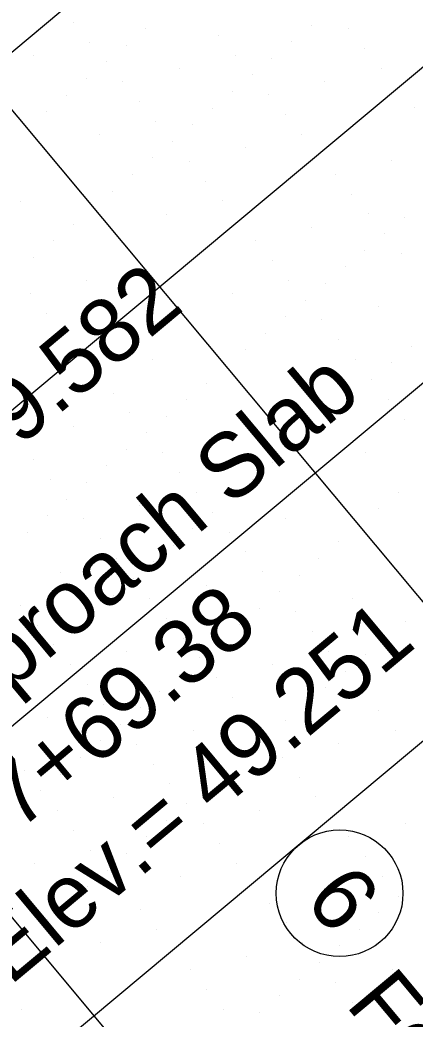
# Model space of a CAD drawing. Extents: x 2042995 to 2043795, y 305365 to 306249.
# Drawn here: x 2043453.3 to 2043468.57, y 305656.83 to 305695.45 of the extents above; entities that cross this region are included whole.
import ezdxf

# ---------------------------------------------------------------- set-up
doc = ezdxf.new("R2010")
doc.units = 0
for name, color, linetype in [('BR_AUTO DIMENSION', 7, 'Continuous'), ('BR_CONCRETE', 7, 'Continuous'), ('BR_GRID DOTS', 7, 'Continuous'), ('BR_GRID LINES', 7, 'Continuous'), ('BR_TEXT', 7, 'Continuous')]:
    doc.layers.add(name, color=color, linetype=linetype)

msp = doc.modelspace()

# ---------------------------------------------------------------- linework, layer by layer
at = {"layer": 'BR_AUTO DIMENSION'}
for p, q in [((2043429.492, 305674.593), (2043478.568, 305715.581)), ((2043442.058, 305659.03), (2043491.389, 305700.231))]:
    msp.add_line(p, q, dxfattribs=at)
at = {"layer": 'BR_CONCRETE'}
msp.add_spline([(2043139.109, 306017.548), (2043148.199, 306007.16), (2043160.233, 305993.368), (2043172.245, 305979.557), (2043184.234, 305965.727), (2043196.201, 305951.879), (2043208.145, 305938.012), (2043220.067, 305924.126), (2043231.966, 305910.221), (2043243.843, 305896.297), (2043255.698, 305882.355), (2043267.529, 305868.394), (2043279.339, 305854.414), (2043291.126, 305840.415), (2043302.89, 305826.398), (2043314.632, 305812.361), (2043326.352, 305798.306), (2043338.049, 305784.233), (2043349.724, 305770.14), (2043361.376, 305756.029), (2043373.005, 305741.899), (2043384.613, 305727.75), (2043396.197, 305713.582), (2043407.76, 305699.396), (2043419.299, 305685.191), (2043430.817, 305670.967), (2043442.311, 305656.724), (2043453.784, 305642.463), (2043465.234, 305628.182), (2043476.661, 305613.883), (2043488.066, 305599.566), (2043499.448, 305585.229), (2043510.808, 305570.874), (2043522.146, 305556.5), (2043533.461, 305542.107), (2043544.753, 305527.695), (2043547.219, 305524.543)], degree=3, dxfattribs=at)
at = {"layer": 'BR_GRID DOTS'}
for p, q in [((2043455.354, 305695.369), (2043455.354, 305695.369)), ((2043458.171, 305695.116), (2043458.171, 305695.116)), ((2043464.573, 305695.251), (2043464.573, 305695.251)), ((2043465.981, 305695.124), (2043465.981, 305695.124)), ((2043460.988, 305694.863), (2043460.988, 305694.863)), ((2043455.995, 305694.601), (2043455.995, 305694.601)), ((2043457.403, 305694.475), (2043457.403, 305694.475)), ((2043463.805, 305694.61), (2043463.805, 305694.61)), ((2043466.622, 305694.357), (2043466.622, 305694.357)), ((2043453.819, 305694.087), (2043453.819, 305694.087)), ((2043461.629, 305694.095), (2043461.629, 305694.095)), ((2043463.038, 305693.969), (2043463.038, 305693.969)), ((2043456.636, 305693.834), (2043456.636, 305693.834)), ((2043459.453, 305693.581), (2043459.453, 305693.581)), ((2043467.263, 305693.589), (2043467.263, 305693.589)), ((2043455.868, 305693.193), (2043455.868, 305693.193)), ((2043462.27, 305693.328), (2043462.27, 305693.328)), ((2043457.277, 305693.066), (2043457.277, 305693.066)), ((2043465.087, 305693.075), (2043465.087, 305693.075)), ((2043455.101, 305692.552), (2043455.101, 305692.552)), ((2043461.503, 305692.687), (2043461.503, 305692.687)), ((2043462.911, 305692.56), (2043462.911, 305692.56)), ((2043457.918, 305692.299), (2043457.918, 305692.299)), ((2043460.735, 305692.046), (2043460.735, 305692.046)), ((2043468.545, 305692.054), (2043468.545, 305692.054)), ((2043454.333, 305691.911), (2043454.333, 305691.911)), ((2043463.552, 305691.793), (2043463.552, 305691.793)), ((2043453.566, 305691.27), (2043453.566, 305691.27)), ((2043458.559, 305691.531), (2043458.559, 305691.531)), ((2043459.967, 305691.405), (2043459.967, 305691.405)), ((2043456.383, 305691.017), (2043456.383, 305691.017)), ((2043464.193, 305691.025), (2043464.193, 305691.025)), ((2043459.2, 305690.764), (2043459.2, 305690.764)), ((2043462.017, 305690.511), (2043462.017, 305690.511)), ((2043458.432, 305690.123), (2043458.432, 305690.123)), ((2043459.841, 305689.996), (2043459.841, 305689.996)), ((2043467.651, 305690.005), (2043467.651, 305690.005)), ((2043457.665, 305689.482), (2043457.665, 305689.482)), ((2043465.475, 305689.49), (2043465.475, 305689.49)), ((2043460.482, 305689.229), (2043460.482, 305689.229)), ((2043456.897, 305688.841), (2043456.897, 305688.841)), ((2043466.116, 305688.723), (2043466.116, 305688.723)), ((2043453.313, 305688.453), (2043453.313, 305688.453)), ((2043456.13, 305688.2), (2043456.13, 305688.2)), ((2043461.123, 305688.461), (2043461.123, 305688.461)), ((2043458.947, 305687.947), (2043458.947, 305687.947)), ((2043466.757, 305687.955), (2043466.757, 305687.955)), ((2043468.166, 305687.829), (2043468.166, 305687.829)), ((2043455.362, 305687.559), (2043455.362, 305687.559)), ((2043464.581, 305687.441), (2043464.581, 305687.441)), ((2043467.398, 305687.188), (2043467.398, 305687.188)), ((2043454.595, 305686.918), (2043454.595, 305686.918)), ((2043462.405, 305686.926), (2043462.405, 305686.926)), ((2043453.827, 305686.277), (2043453.827, 305686.277)), ((2043466.631, 305686.547), (2043466.631, 305686.547)), ((2043468.039, 305686.42), (2043468.039, 305686.42)), ((2043463.046, 305686.159), (2043463.046, 305686.159)), ((2043465.863, 305685.906), (2043465.863, 305685.906)), ((2043455.877, 305685.383), (2043455.877, 305685.383)), ((2043463.687, 305685.391), (2043463.687, 305685.391)), ((2043465.096, 305685.265), (2043465.096, 305685.265)), ((2043453.701, 305684.868), (2043453.701, 305684.868)), ((2043461.511, 305684.877), (2043461.511, 305684.877)), ((2043464.328, 305684.624), (2043464.328, 305684.624)), ((2043467.145, 305684.371), (2043467.145, 305684.371)), ((2043454.342, 305684.1), (2043454.342, 305684.1)), ((2043463.561, 305683.983), (2043463.561, 305683.983)), ((2043464.969, 305683.856), (2043464.969, 305683.856)), ((2043454.983, 305683.333), (2043454.983, 305683.333)), ((2043462.793, 305683.342), (2043462.793, 305683.342)), ((2043465.61, 305683.089), (2043465.61, 305683.089)), ((2043468.427, 305682.836), (2043468.427, 305682.836)), ((2043462.026, 305682.7), (2043462.026, 305682.7)), ((2043458.441, 305682.312), (2043458.441, 305682.312)), ((2043461.258, 305682.059), (2043461.258, 305682.059)), ((2043466.251, 305682.321), (2043466.251, 305682.321)), ((2043467.66, 305682.195), (2043467.66, 305682.195)), ((2043456.265, 305681.798), (2043456.265, 305681.798)), ((2043464.075, 305681.806), (2043464.075, 305681.806)), ((2043460.491, 305681.418), (2043460.491, 305681.418)), ((2043466.892, 305681.553), (2043466.892, 305681.553)), ((2043456.906, 305681.03), (2043456.906, 305681.03)), ((2043466.125, 305680.912), (2043466.125, 305680.912)), ((2043459.723, 305680.777), (2043459.723, 305680.777)), ((2043467.533, 305680.786), (2043467.533, 305680.786)), ((2043457.547, 305680.263), (2043457.547, 305680.263)), ((2043458.956, 305680.136), (2043458.956, 305680.136)), ((2043465.357, 305680.271), (2043465.357, 305680.271)), ((2043455.371, 305679.748), (2043455.371, 305679.748)), ((2043468.174, 305680.018), (2043468.174, 305680.018)), ((2043458.188, 305679.495), (2043458.188, 305679.495)), ((2043464.59, 305679.63), (2043464.59, 305679.63)), ((2043461.005, 305679.242), (2043461.005, 305679.242)), ((2043463.822, 305678.989), (2043463.822, 305678.989)), ((2043457.42, 305678.854), (2043457.42, 305678.854)), ((2043458.829, 305678.728), (2043458.829, 305678.728)), ((2043466.639, 305678.736), (2043466.639, 305678.736)), ((2043453.836, 305678.466), (2043453.836, 305678.466)), ((2043456.653, 305678.213), (2043456.653, 305678.213)), ((2043463.055, 305678.348), (2043463.055, 305678.348)), ((2043459.47, 305677.96), (2043459.47, 305677.96)), ((2043454.477, 305677.699), (2043454.477, 305677.699)), ((2043455.885, 305677.572), (2043455.885, 305677.572)), ((2043462.287, 305677.707), (2043462.287, 305677.707)), ((2043460.111, 305677.193), (2043460.111, 305677.193)), ((2043461.52, 305677.066), (2043461.52, 305677.066)), ((2043467.921, 305677.201), (2043467.921, 305677.201)), ((2043455.118, 305676.931), (2043455.118, 305676.931)), ((2043457.935, 305676.678), (2043457.935, 305676.678)), ((2043467.154, 305676.56), (2043467.154, 305676.56)), ((2043454.35, 305676.29), (2043454.35, 305676.29)), ((2043460.752, 305676.425), (2043460.752, 305676.425)), ((2043463.569, 305676.172), (2043463.569, 305676.172)), ((2043455.759, 305676.164), (2043455.759, 305676.164)), ((2043459.985, 305675.784), (2043459.985, 305675.784)), ((2043466.386, 305675.919), (2043466.386, 305675.919)), ((2043453.583, 305675.649), (2043453.583, 305675.649)), ((2043456.4, 305675.396), (2043456.4, 305675.396)), ((2043461.393, 305675.658), (2043461.393, 305675.658)), ((2043459.217, 305675.143), (2043459.217, 305675.143)), ((2043465.619, 305675.278), (2043465.619, 305675.278)), ((2043457.041, 305674.629), (2043457.041, 305674.629)), ((2043462.034, 305674.89), (2043462.034, 305674.89)), ((2043464.851, 305674.637), (2043464.851, 305674.637)), ((2043458.45, 305674.502), (2043458.45, 305674.502)), ((2043454.865, 305674.114), (2043454.865, 305674.114)), ((2043457.682, 305673.861), (2043457.682, 305673.861)), ((2043462.675, 305674.123), (2043462.675, 305674.123)), ((2043464.084, 305673.996), (2043464.084, 305673.996)), ((2043460.499, 305673.608), (2043460.499, 305673.608)), ((2043456.915, 305673.22), (2043456.915, 305673.22)), ((2043458.323, 305673.094), (2043458.323, 305673.094)), ((2043463.316, 305673.355), (2043463.316, 305673.355)), ((2043466.133, 305673.102), (2043466.133, 305673.102)), ((2043453.33, 305672.832), (2043453.33, 305672.832)), ((2043462.549, 305672.714), (2043462.549, 305672.714)), ((2043456.147, 305672.579), (2043456.147, 305672.579)), ((2043458.964, 305672.326), (2043458.964, 305672.326)), ((2043463.957, 305672.588), (2043463.957, 305672.588)), ((2043453.971, 305672.065), (2043453.971, 305672.065)), ((2043455.379, 305671.938), (2043455.379, 305671.938)), ((2043461.781, 305672.073), (2043461.781, 305672.073)), ((2043468.183, 305672.208), (2043468.183, 305672.208)), ((2043459.605, 305671.559), (2043459.605, 305671.559)), ((2043464.598, 305671.82), (2043464.598, 305671.82)), ((2043467.415, 305671.567), (2043467.415, 305671.567)), ((2043454.612, 305671.297), (2043454.612, 305671.297)), ((2043461.014, 305671.432), (2043461.014, 305671.432)), ((2043457.429, 305671.044), (2043457.429, 305671.044)), ((2043460.246, 305670.791), (2043460.246, 305670.791)), ((2043465.239, 305671.053), (2043465.239, 305671.053)), ((2043466.648, 305670.926), (2043466.648, 305670.926)), ((2043453.844, 305670.656), (2043453.844, 305670.656)), ((2043455.253, 305670.53), (2043455.253, 305670.53)), ((2043463.063, 305670.538), (2043463.063, 305670.538)), ((2043459.479, 305670.15), (2043459.479, 305670.15)), ((2043460.887, 305670.024), (2043460.887, 305670.024)), ((2043465.88, 305670.285), (2043465.88, 305670.285)), ((2043455.894, 305669.762), (2043455.894, 305669.762)), ((2043465.113, 305669.644), (2043465.113, 305669.644)), ((2043458.711, 305669.509), (2043458.711, 305669.509)), ((2043461.528, 305669.256), (2043461.528, 305669.256)), ((2043466.521, 305669.518), (2043466.521, 305669.518)), ((2043456.535, 305668.995), (2043456.535, 305668.995)), ((2043457.944, 305668.868), (2043457.944, 305668.868)), ((2043464.345, 305669.003), (2043464.345, 305669.003)), ((2043454.359, 305668.48), (2043454.359, 305668.48)), ((2043462.169, 305668.489), (2043462.169, 305668.489)), ((2043467.162, 305668.75), (2043467.162, 305668.75)), ((2043457.176, 305668.227), (2043457.176, 305668.227)), ((2043463.578, 305668.362), (2043463.578, 305668.362)), ((2043459.993, 305667.974), (2043459.993, 305667.974)), ((2043462.81, 305667.721), (2043462.81, 305667.721)), ((2043467.803, 305667.983), (2043467.803, 305667.983)), ((2043456.409, 305667.586), (2043456.409, 305667.586)), ((2043457.817, 305667.459), (2043457.817, 305667.459)), ((2043465.627, 305667.468), (2043465.627, 305667.468)), ((2043455.641, 305666.945), (2043455.641, 305666.945)), ((2043462.043, 305667.08), (2043462.043, 305667.08)), ((2043463.451, 305666.954), (2043463.451, 305666.954)), ((2043458.458, 305666.692), (2043458.458, 305666.692)), ((2043453.465, 305666.43), (2043453.465, 305666.43)), ((2043454.874, 305666.304), (2043454.874, 305666.304)), ((2043461.275, 305666.439), (2043461.275, 305666.439)), ((2043464.092, 305666.186), (2043464.092, 305666.186)), ((2043459.099, 305665.924), (2043459.099, 305665.924)), ((2043460.508, 305665.798), (2043460.508, 305665.798)), ((2043454.106, 305665.663), (2043454.106, 305665.663)), ((2043456.923, 305665.41), (2043456.923, 305665.41)), ((2043464.733, 305665.418), (2043464.733, 305665.418)), ((2043453.338, 305665.022), (2043453.338, 305665.022)), ((2043459.74, 305665.157), (2043459.74, 305665.157)), ((2043454.747, 305664.895), (2043454.747, 305664.895)), ((2043462.557, 305664.904), (2043462.557, 305664.904)), ((2043458.973, 305664.516), (2043458.973, 305664.516)), ((2043460.381, 305664.389), (2043460.381, 305664.389)), ((2043468.191, 305664.398), (2043468.191, 305664.398)), ((2043455.388, 305664.128), (2043455.388, 305664.128)), ((2043458.205, 305663.875), (2043458.205, 305663.875)), ((2043466.015, 305663.883), (2043466.015, 305663.883)), ((2043461.022, 305663.622), (2043461.022, 305663.622)), ((2043456.029, 305663.36), (2043456.029, 305663.36)), ((2043457.438, 305663.234), (2043457.438, 305663.234)), ((2043466.656, 305663.116), (2043466.656, 305663.116)), ((2043453.853, 305662.846), (2043453.853, 305662.846)), ((2043461.663, 305662.854), (2043461.663, 305662.854)), ((2043456.67, 305662.593), (2043456.67, 305662.593)), ((2043459.487, 305662.34), (2043459.487, 305662.34)), ((2043467.297, 305662.348), (2043467.297, 305662.348)), ((2043455.903, 305661.952), (2043455.903, 305661.952)), ((2043457.311, 305661.825), (2043457.311, 305661.825)), ((2043465.121, 305661.834), (2043465.121, 305661.834)), ((2043467.938, 305661.581), (2043467.938, 305661.581)), ((2043455.135, 305661.311), (2043455.135, 305661.311)), ((2043462.945, 305661.319), (2043462.945, 305661.319)), ((2043457.952, 305661.058), (2043457.952, 305661.058)), ((2043467.171, 305660.94), (2043467.171, 305660.94)), ((2043454.368, 305660.67), (2043454.368, 305660.67)), ((2043463.586, 305660.552), (2043463.586, 305660.552)), ((2043453.6, 305660.029), (2043453.6, 305660.029)), ((2043458.593, 305660.29), (2043458.593, 305660.29)), ((2043466.403, 305660.299), (2043466.403, 305660.299)), ((2043456.417, 305659.776), (2043456.417, 305659.776)), ((2043464.227, 305659.784), (2043464.227, 305659.784)), ((2043465.636, 305659.658), (2043465.636, 305659.658)), ((2043462.051, 305659.27), (2043462.051, 305659.27)), ((2043464.868, 305659.017), (2043464.868, 305659.017)), ((2043459.875, 305658.755), (2043459.875, 305658.755)), ((2043467.685, 305658.764), (2043467.685, 305658.764)), ((2043464.101, 305658.376), (2043464.101, 305658.376)), ((2043465.509, 305658.249), (2043465.509, 305658.249)), ((2043460.516, 305657.988), (2043460.516, 305657.988)), ((2043463.333, 305657.735), (2043463.333, 305657.735)), ((2043466.15, 305657.482), (2043466.15, 305657.482)), ((2043453.347, 305657.212), (2043453.347, 305657.212)), ((2043461.157, 305657.22), (2043461.157, 305657.22)), ((2043462.566, 305657.094), (2043462.566, 305657.094))]:
    msp.add_line(p, q, dxfattribs=at)
at = {"layer": 'BR_GRID LINES'}
for p, q in [((2043153.138, 306050.98), (2043584.762, 305534.185)), ((2043137.788, 306038.16), (2043569.411, 305521.364)), ((2043489.395, 305710.771), (2043370.429, 305611.412)), ((2043502.215, 305695.42), (2043383.25, 305596.061))]:
    msp.add_line(p, q, dxfattribs=at)
at = {"layer": 'BR_TEXT'}
msp.add_circle((2043465.654, 305661.695), 2.447, dxfattribs=at)

# ---------------------------------------------------------------- texts
at = {"layer": 'BR_AUTO DIMENSION'}
msp.add_text('Foundation type/size to be determined by Design-Build Team', height=2.5, rotation=309.8684, dxfattribs=at).set_placement((2043465.844, 305657.382))
at = {"layer": 'BR_TEXT'}
for s, rotation, p in [('F.G. Elev.= 49.582', 39.8684, (2043438.245, 305666.368)), ('End of Approach Slab', 39.8684, (2043441.603, 305660.047)), ('Sta.1107+69.38', 39.8684, (2043444.408, 305656.689)), ('F.G. Elev.= 49.251', 39.8684, (2043447.212, 305653.331)), ('6', 309.8684, (2043464.246, 305661.417))]:
    msp.add_text(s, height=2.5, rotation=rotation, dxfattribs=at).set_placement(p)

doc.saveas('drawing.dxf')
